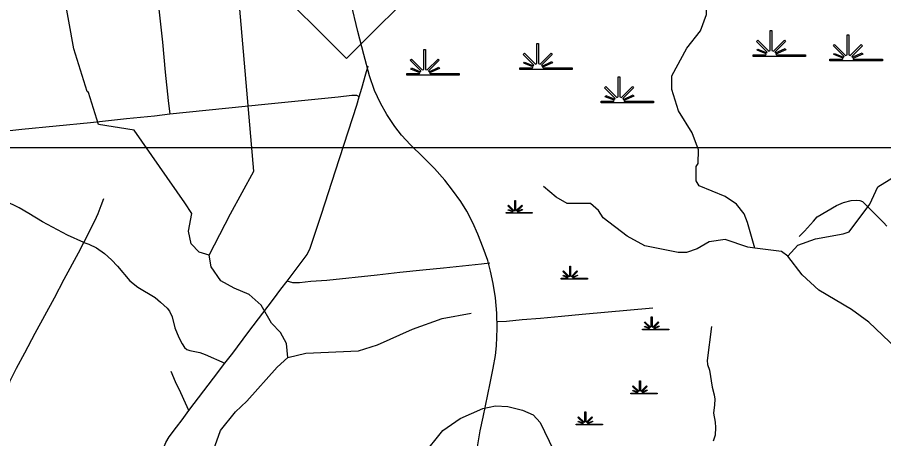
# Model space of a CAD drawing. Extents: x 2104537 to 2336408, y 34176 to 229611.
# Drawn here: x 2206373 to 2220751, y 113186 to 120177 of the extents above; entities that cross this region are included whole.
import ezdxf

# ---------------------------------------------------------------- set-up
doc = ezdxf.new("R2010")
doc.units = 0
for name, color, linetype in [('Exist Hydrographic Creek Single Shore', 7, 'Continuous'), ('Exist Hydrographic Misc Water Feature', 7, 'Continuous'), ('Exist Hydrographic Swamp CELL', 7, 'Continuous'), ('Exist Road Non-System Type 51', 7, 'Continuous'), ('Exist Road Primary NC Attributed', 7, 'Continuous'), ('Exist Road Primary NC Shield CELL', 7, 'Continuous'), ('Map Preparation Inset Cut Line', 7, 'Continuous')]:
    doc.layers.add(name, color=color, linetype=linetype)

msp = doc.modelspace()

# ---------------------------------------------------------------- linework, layer by layer
at = {"layer": 'Exist Hydrographic Creek Single Shore'}
msp.add_lwpolyline([(2213096, 112902), (2213435, 113322), (2213725, 113523), (2214099, 113687), (2214307, 113729), (2214515, 113721), (2214757, 113658), (2214933, 113582), (2215050, 113452), (2215270, 112995)], dxfattribs=at)
at = {"layer": 'Exist Hydrographic Misc Water Feature'}
for points in [[(2218612, 116349), (2218493, 116774), (2218434, 116916), (2218307, 117079), (2218123, 117204), (2217689, 117383), (2217638, 117466), (2217637, 117699), (2217670, 117751), (2217676, 117977), (2217574, 118258), (2217347, 118623), (2217236, 118980), (2217235, 119206), (2217482, 119667), (2217713, 119952), (2217811, 120225), (2217816, 120694), (2217972, 121026), (2218394, 121421), (2218600, 121765), (2218673, 122131), (2218812, 122456), (2219110, 122792)], [(2219163, 116213), (2219329, 116397), (2219619, 116500), (2220077, 116586), (2220177, 116620), (2220524, 117079), (2220655, 117362), (2221028, 117598), (2221128, 117701), (2221267, 118033), (2221321, 118675), (2221253, 119949), (2221203, 120015), (2221268, 120217), (2221266, 120526), (2221146, 121073), (2221135, 121424), (2221076, 121605), (2221081, 121999), (2221162, 122375)], [(2209557, 116229), (2209390, 116278), (2209256, 116418), (2209213, 116626), (2209269, 116920), (2209151, 117099), (2208310, 118303), (2207718, 118400), (2207556, 118931), (2207531, 118948), (2207309, 119654), (2206988, 121435)], [(2209557, 116229), (2209911, 116914), (2210298, 117625), (2209999, 121088)], [(2218612, 116349), (2218496, 116364), (2218120, 116489), (2217854, 116452), (2217655, 116334), (2217480, 116275), (2217338, 116275), (2216788, 116387), (2216495, 116544), (2216093, 116850), (2216017, 116973), (2215883, 117090), (2215500, 117088), (2215316, 117193), (2215106, 117368)], [(2219163, 116213), (2219054, 116294), (2218612, 116349)], [(2210860, 114530), (2210842, 114764), (2210741, 114946), (2210590, 115103), (2210421, 115402), (2210220, 115576), (2209969, 115683), (2209752, 115805), (2209592, 116038), (2209557, 116229)], [(2220965, 114682), (2220504, 115121), (2220219, 115327), (2219675, 115649), (2219399, 115904), (2219163, 116213)], [(2210860, 114530), (2211160, 114606), (2212034, 114645), (2212350, 114741), (2212931, 115002), (2213422, 115179), (2213905, 115269)], [(2209614, 111707), (2209586, 111989), (2209614, 112845), (2209654, 113071), (2209744, 113322), (2209992, 113632), (2210182, 113808), (2210686, 114370), (2210860, 114530)]]:
    msp.add_lwpolyline(points, dxfattribs=at)
at = {"layer": 'Exist Hydrographic Swamp CELL'}
for points in [[(2218584, 119556), (2218795, 119556), (2218803, 119571), (2218650, 119630), (2218662, 119651), (2218812, 119588), (2218819, 119600), (2218641, 119778), (2218662, 119798), (2218843, 119616), (2218868, 119626), (2218868, 119958), (2218897, 119958), (2218897, 119626), (2218922, 119616), (2219104, 119798), (2219124, 119778), (2218946, 119600), (2218954, 119585), (2219118, 119660), (2219128, 119639), (2218964, 119568), (2218970, 119556), (2219454, 119556), (2219454, 119528), (2218584, 119528)], [(2219859, 119484), (2220070, 119484), (2220078, 119499), (2219925, 119558), (2219936, 119579), (2220087, 119516), (2220094, 119527), (2219916, 119706), (2219936, 119726), (2220118, 119544), (2220143, 119554), (2220143, 119886), (2220172, 119886), (2220172, 119554), (2220197, 119544), (2220378, 119726), (2220399, 119706), (2220221, 119527), (2220229, 119513), (2220393, 119587), (2220403, 119567), (2220239, 119496), (2220245, 119484), (2220729, 119484), (2220729, 119456), (2219859, 119456)], [(2212836, 119243), (2213046, 119244), (2213054, 119258), (2212901, 119317), (2212913, 119338), (2213064, 119275), (2213070, 119287), (2212893, 119465), (2212913, 119485), (2213094, 119303), (2213120, 119313), (2213120, 119645), (2213149, 119645), (2213148, 119313), (2213174, 119303), (2213355, 119485), (2213375, 119465), (2213198, 119287), (2213206, 119272), (2213369, 119347), (2213379, 119327), (2213215, 119255), (2213222, 119244), (2213706, 119243), (2213706, 119215), (2212836, 119215)], [(2214712, 119340), (2214922, 119340), (2214930, 119354), (2214777, 119414), (2214789, 119434), (2214940, 119371), (2214946, 119383), (2214769, 119561), (2214789, 119582), (2214970, 119400), (2214996, 119409), (2214996, 119742), (2215025, 119742), (2215025, 119409), (2215050, 119400), (2215231, 119582), (2215252, 119561), (2215074, 119383), (2215082, 119369), (2215245, 119443), (2215255, 119423), (2215091, 119352), (2215098, 119340), (2215582, 119340), (2215582, 119311), (2214712, 119311)], [(2216061, 118786), (2216272, 118786), (2216280, 118801), (2216127, 118860), (2216138, 118881), (2216289, 118818), (2216296, 118829), (2216118, 119008), (2216139, 119028), (2216320, 118846), (2216345, 118856), (2216345, 119188), (2216374, 119188), (2216374, 118856), (2216399, 118846), (2216580, 119028), (2216601, 119008), (2216423, 118829), (2216431, 118815), (2216595, 118889), (2216605, 118869), (2216441, 118798), (2216447, 118786), (2216931, 118786), (2216931, 118758), (2216061, 118758)], [(2214485, 116939), (2214590, 116939), (2214594, 116947), (2214517, 116976), (2214523, 116987), (2214599, 116955), (2214602, 116961), (2214513, 117050), (2214523, 117060), (2214614, 116969), (2214627, 116974), (2214627, 117140), (2214641, 117140), (2214641, 116974), (2214654, 116969), (2214744, 117060), (2214755, 117050), (2214666, 116961), (2214670, 116954), (2214751, 116991), (2214756, 116981), (2214674, 116945), (2214678, 116939), (2214920, 116939), (2214920, 116925), (2214485, 116925)], [(2215400, 115849), (2215505, 115849), (2215509, 115856), (2215433, 115886), (2215439, 115896), (2215514, 115865), (2215517, 115871), (2215428, 115960), (2215439, 115970), (2215529, 115879), (2215542, 115884), (2215542, 116050), (2215556, 116050), (2215556, 115884), (2215569, 115879), (2215660, 115970), (2215670, 115960), (2215581, 115871), (2215585, 115864), (2215667, 115901), (2215672, 115891), (2215590, 115855), (2215593, 115849), (2215835, 115849), (2215835, 115835), (2215400, 115835)], [(2216751, 115004), (2216856, 115004), (2216860, 115012), (2216784, 115041), (2216790, 115052), (2216865, 115020), (2216868, 115026), (2216779, 115115), (2216790, 115125), (2216880, 115034), (2216893, 115039), (2216893, 115205), (2216907, 115205), (2216907, 115039), (2216920, 115034), (2217011, 115125), (2217021, 115115), (2216932, 115026), (2216936, 115019), (2217018, 115056), (2217023, 115046), (2216941, 115010), (2216944, 115004), (2217186, 115004), (2217186, 114990), (2216751, 114990)], [(2216556, 113942), (2216662, 113942), (2216666, 113949), (2216589, 113979), (2216595, 113989), (2216670, 113958), (2216674, 113964), (2216585, 114053), (2216595, 114063), (2216686, 113972), (2216698, 113977), (2216698, 114143), (2216713, 114143), (2216713, 113977), (2216725, 113972), (2216816, 114063), (2216826, 114053), (2216737, 113964), (2216741, 113956), (2216823, 113994), (2216828, 113984), (2216746, 113948), (2216749, 113942), (2216991, 113942), (2216991, 113928), (2216556, 113928)], [(2215650, 113428), (2215755, 113428), (2215759, 113435), (2215683, 113465), (2215689, 113475), (2215764, 113444), (2215767, 113449), (2215678, 113538), (2215689, 113549), (2215779, 113458), (2215792, 113463), (2215792, 113629), (2215806, 113629), (2215806, 113463), (2215819, 113458), (2215910, 113549), (2215920, 113538), (2215831, 113449), (2215835, 113442), (2215917, 113479), (2215922, 113469), (2215840, 113434), (2215843, 113428), (2216085, 113428), (2216085, 113413), (2215650, 113413)]]:
    msp.add_lwpolyline(points, close=True, dxfattribs=at)
at = {"layer": 'Exist Road Non-System Type 51'}
for points in [[(2208386, 123808), (2208408, 123624), (2208449, 123143), (2208515, 122523), (2208575, 121902), (2208626, 121323), (2208675, 120871), (2208718, 120364), (2208783, 119764), (2208828, 119269), (2208877, 118799), (2208903, 118568)], [(2212048, 118860), (2212093, 119000), (2212155, 119237), (2212196, 119373)], [(2212048, 118860), (2212008, 118877), (2211924, 118877), (2211697, 118850), (2210480, 118733), (2208903, 118568)], [(2210852, 115799), (2211184, 116240), (2211231, 116348), (2211423, 116910), (2211652, 117628), (2212006, 118719), (2212048, 118860)], [(2208903, 118568), (2208647, 118537), (2208182, 118495), (2207590, 118427), (2206449, 118316), (2205936, 118258), (2205286, 118195)], [(2207479, 116442), (2207206, 116562), (2206792, 116786), (2206563, 116922), (2206406, 117018), (2206165, 117130), (2205948, 117236), (2205704, 117367), (2205590, 117426), (2205539, 117456), (2205489, 117513), (2205346, 117858), (2205321, 117948), (2205297, 118085), (2205286, 118195)], [(2207479, 116442), (2207660, 116802), (2207713, 116921), (2207767, 117053), (2207806, 117173)], [(2219348, 116540), (2219437, 116628), (2219588, 116796), (2219645, 116865), (2219969, 117055), (2220087, 117105), (2220212, 117136), (2220302, 117143), (2220356, 117140), (2220397, 117120), (2220449, 117072), (2220627, 116896), (2220746, 116775), (2220805, 116710)], [(2204003, 113954), (2204141, 113953), (2204831, 113940), (2205990, 113931), (2206090, 113932), (2206136, 113938), (2206177, 113955), (2206201, 113989), (2206233, 114057), (2206252, 114147), (2206357, 114356), (2206499, 114612), (2206668, 114935), (2206990, 115524), (2207151, 115834), (2207389, 116270), (2207479, 116442)], [(2207479, 116442), (2207562, 116415), (2207689, 116351), (2207819, 116260), (2207938, 116155), (2208035, 116046), (2208238, 115802), (2208371, 115701), (2208658, 115526), (2208751, 115453), (2208862, 115354), (2208897, 115304), (2208940, 115205), (2208989, 115027), (2209051, 114864), (2209106, 114758), (2209145, 114699), (2209188, 114663), (2209237, 114648), (2209319, 114633), (2209402, 114613), (2209492, 114580), (2209815, 114441)], [(2214217, 116100), (2214075, 116081), (2213445, 116015), (2213102, 115979), (2212720, 115944), (2212345, 115896), (2211510, 115812), (2211242, 115792), (2211054, 115774), (2210948, 115771), (2210852, 115799)], [(2209815, 114441), (2209950, 114603), (2210196, 114941), (2210627, 115501), (2210747, 115664), (2210852, 115799)], [(2216920, 115351), (2215747, 115247), (2215405, 115212), (2215058, 115181), (2214752, 115156), (2214490, 115131), (2214346, 115126)], [(2217893, 115046), (2217821, 114485), (2217825, 114415), (2217858, 114324), (2217907, 114040), (2217940, 113914), (2217949, 113839), (2217946, 113747), (2217929, 113610), (2217954, 113461), (2217961, 113373), (2217955, 113244), (2217922, 113142)], [(2209221, 113654), (2209631, 114188), (2209815, 114441)], [(2209221, 113654), (2209162, 113777), (2209088, 113944), (2208998, 114130), (2208924, 114299)], [(2208799, 113028), (2208840, 113122), (2208893, 113215), (2209017, 113376), (2209106, 113501), (2209221, 113654)]]:
    msp.add_lwpolyline(points, dxfattribs=at)
at = {"layer": 'Exist Road Primary NC Attributed'}
msp.add_lwpolyline([(2214012, 113053), (2214057, 113316), (2214106, 113542), (2214219, 114107), (2214270, 114358), (2214308, 114564), (2214326, 114727), (2214337, 115016), (2214333, 115270), (2214308, 115520), (2214269, 115760), (2214226, 115963), (2214179, 116140), (2214106, 116355), (2214018, 116579), (2213930, 116767), (2213833, 116959), (2213731, 117122), (2213595, 117310), (2213468, 117475), (2213296, 117668), (2213111, 117858), (2212898, 118061), (2212751, 118222), (2212638, 118365), (2212507, 118562), (2212398, 118752), (2212301, 118965), (2212220, 119204), (2212122, 119562), (2212025, 119939), (2211907, 120426)], dxfattribs=at)
at = {"layer": 'Exist Road Primary NC Shield CELL'}
msp.add_lwpolyline([(2210505, 120824), (2211837, 122156), (2213169, 120824), (2211837, 119492)], close=True, dxfattribs=at)
at = {"layer": 'Map Preparation Inset Cut Line'}
msp.add_lwpolyline([(2197616, 118017), (2259069, 118017), (2259069, 100213), (2197616, 100213)], close=True, dxfattribs=at)

doc.saveas('drawing.dxf')
